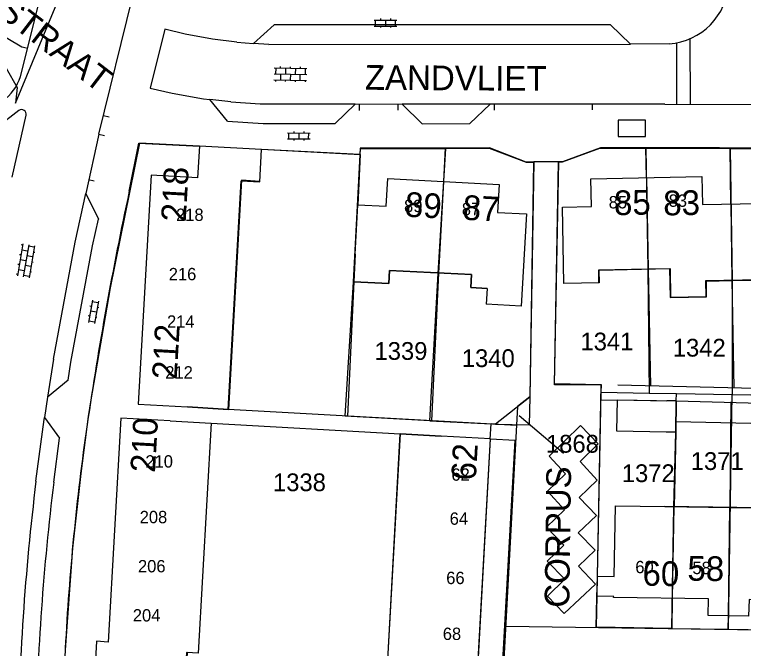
# Model space of a CAD drawing. Extents: x 148816 to 151297, y 399515 to 402500.
# Drawn here: x 150020.7 to 150094.5, y 400330.7 to 400394.8 of the extents above; entities that cross this region are included whole.
import ezdxf

# ---------------------------------------------------------------- set-up
doc = ezdxf.new("R2010")
doc.units = 0
for name, color, linetype in [('B01 Hoofdgebouw  [D] Norm', 7, 'Continuous'), ('B01 Hoofdgebouw  [T] Norm', 7, 'Continuous'), ('B01 hoofgebouw', 7, 'Continuous'), ('B02 Bijgebouw  [D] Norm', 7, 'Continuous'), ('B07 Tussenmuur  [T] Norm', 7, 'Continuous'), ('G01 perceelsgrens', 7, 'Continuous'), ('S02 Open verharding  Norm', 7, 'Continuous'), ('T01 Muur  [D] Gem', 7, 'Continuous'), ('T04 Haag heg  [D] Gem', 7, 'Continuous'), ('V00 Kant verharding algemeen  [D] Norm', 7, 'Continuous'), ('V00 Kant verharding algemeen  [T] Norm', 7, 'Continuous'), ('V00 Kant verharding algemeen secundair  [T] Gem', 7, 'Continuous'), ('Z01 perceelnummer', 7, 'Continuous'), ('Z02 huisnummer', 7, 'Continuous'), ('Z02 Huisnummer  [Tekst] Norm', 7, 'Continuous'), ('Z06 straatnaam', 7, 'Continuous')]:
    doc.layers.add(name, color=color, linetype=linetype)

msp = doc.modelspace()

# ---------------------------------------------------------------- linework, layer by layer
at = {"layer": 'B01 Hoofdgebouw  [D] Norm'}
for p, q in [((150055.034, 400367.789), (150055.17, 400370.58)), ((150058.623, 400368.917), (150058.56, 400367.619)), ((150066.923, 400368.514), (150058.623, 400368.917)), ((150079.814, 400368.979), (150087.022, 400369.121)), ((150079.814, 400368.98), (150079.84, 400367.68)), ((150087.08, 400366.202), (150087.022, 400369.121)), ((150066.859, 400367.206), (150066.923, 400368.514)), ((150058.56, 400367.619), (150055.034, 400367.789)), ((150096.777, 400367.997), (150090.628, 400367.874)), ((150090.628, 400367.874), (150090.66, 400366.274)), ((150068.509, 400367.125), (150066.859, 400367.206)), ((150068.509, 400367.125), (150068.43, 400365.52)), ((150090.66, 400366.274), (150087.08, 400366.202)), ((150058.124, 400323.521), (150059.713, 400352.392)), ((150059.714, 400352.393), (150063.86, 400352.16)), ((150098.549, 400344.882), (150086.49, 400345.043))]:
    msp.add_line(p, q, dxfattribs=at)
for points in [[(150038.18, 400355.11), (150042.305, 400354.867), (150043.633, 400378.017), (150045.5, 400377.91)], [(150036.44, 400353.7), (150040.585, 400353.464), (150039.271, 400330.185), (150038.159, 400330.248), (150037.524, 400318.98), (150033.31, 400319.22)], [(150087.605, 400353.621), (150087.619, 400352.555), (150086.65, 400352.57)]]:
    msp.add_lwpolyline(points, dxfattribs=at)
at = {"layer": 'B01 Hoofdgebouw  [T] Norm'}
for p, q in [((150039.39, 400381.53), (150039.2, 400378.33)), ((150045.68, 400381.18), (150039.39, 400381.53)), ((150045.5, 400377.91), (150045.68, 400381.18)), ((150034.52, 400378.58), (150033.19, 400355.39)), ((150039.2, 400378.33), (150034.52, 400378.58)), ((150079.01, 400378.23), (150090.26, 400378.45)), ((150090.26, 400378.45), (150090.32, 400375.62)), ((150058.31, 400375.43), (150058.47, 400378.24)), ((150058.47, 400378.24), (150069.72, 400377.64)), ((150079.07, 400375.4), (150079.01, 400378.23)), ((150069.72, 400377.64), (150069.57, 400374.82)), ((150055.17, 400370.58), (150055.41, 400375.57)), ((150055.41, 400375.57), (150058.31, 400375.43)), ((150090.32, 400375.62), (150096.05, 400375.7)), ((150069.57, 400374.82), (150072.49, 400374.66)), ((150076.13, 400375.36), (150079.07, 400375.4)), ((150076.28, 400367.61), (150076.13, 400375.36)), ((150072.49, 400374.66), (150071.96, 400365.32)), ((150079.84, 400367.68), (150076.28, 400367.61)), ((150071.96, 400365.32), (150068.43, 400365.52)), ((150081.65, 400352.65), (150081.7, 400355.82)), ((150081.7, 400355.82), (150087.66, 400355.72)), ((150033.19, 400355.39), (150038.18, 400355.11)), ((150031.45, 400353.98), (150030.17, 400331.31)), ((150036.44, 400353.7), (150031.45, 400353.98)), ((150086.65, 400352.57), (150081.65, 400352.65)), ((150068.85, 400351.89), (150063.86, 400352.16)), ((150067.26, 400322.99), (150068.85, 400351.89)), ((150081.36, 400337.94), (150081.49, 400345.11)), ((150081.49, 400345.11), (150086.49, 400345.04)), ((150079.65, 400335.94), (150079.7, 400337.98)), ((150079.7, 400337.98), (150081.36, 400337.94)), ((150081.33, 400335.91), (150079.65, 400335.94)), ((150081.32, 400335.81), (150081.33, 400335.91)), ((150090.93, 400335.67), (150081.32, 400335.81)), ((150090.89, 400333.99), (150090.93, 400335.67)), ((150094.98, 400333.94), (150090.89, 400333.99)), ((150028.99, 400331.38), (150028.32, 400319.5)), ((150030.17, 400331.31), (150028.99, 400331.38))]:
    msp.add_line(p, q, dxfattribs=at)
at = {"layer": 'B01 hoofgebouw'}
for points in [[(150079.84, 400367.68), (150076.28, 400367.61), (150076.13, 400375.36), (150079.07, 400375.4), (150079.01, 400378.23), (150090.26, 400378.45), (150090.32, 400375.62), (150096.05, 400375.7), (150096.01, 400378.53), (150107.26, 400378.71), (150107.3, 400375.88), (150113.5, 400376.52), (150112.96, 400379.3), (150124.02, 400381.42), (150124.55, 400378.65), (150130.52, 400380.29), (150129.57, 400382.93), (150140.13, 400386.77), (150141.1, 400384.1), (150146.77, 400386.7), (150145.36, 400389.16), (150155.11, 400394.77), (150156.52, 400392.33), (150161.61, 400395.91)], [(150045.5, 400377.91), (150045.68, 400381.18), (150039.39, 400381.53), (150039.2, 400378.33), (150034.52, 400378.58), (150033.19, 400355.39), (150038.18, 400355.11)], [(150045.5, 400377.96), (150043.64, 400378.07), (150042.33, 400354.85), (150038.18, 400355.11)], [(150055.17, 400370.58), (150055.41, 400375.57), (150058.31, 400375.43), (150058.47, 400378.24), (150069.72, 400377.64), (150069.57, 400374.82), (150072.49, 400374.66), (150071.96, 400365.32), (150068.43, 400365.52)], [(150125.39, 400370.77), (150125.19, 400372.17), (150120.24, 400371.23), (150115.33, 400370.29), (150115.53, 400368.84), (150111.2, 400368.4), (150106.82, 400368.06), (150106.8, 400369.4), (150101.77, 400369.32), (150096.78, 400369.24), (150096.8, 400367.93), (150093.31, 400367.87), (150090.67, 400367.83), (150090.69, 400366.23), (150087.12, 400366.17), (150087.07, 400369.09), (150084.79, 400369.05), (150079.77, 400368.97), (150079.79, 400367.679)], [(150055.17, 400370.58), (150055.034, 400367.789), (150058.56, 400367.619), (150058.623, 400368.917), (150066.923, 400368.514), (150066.859, 400367.206), (150068.509, 400367.125), (150068.43, 400365.52)], [(150086.65, 400352.57), (150081.65, 400352.65), (150081.7, 400355.82), (150086.7, 400355.74)], [(150087.66, 400355.72), (150086.7, 400355.74)], [(150087.66, 400355.72), (150087.6, 400352.52)], [(150036.44, 400353.7), (150031.45, 400353.98), (150030.17, 400331.31), (150028.99, 400331.38), (150028.32, 400319.5), (150033.31, 400319.22)], [(150040.57, 400353.46), (150039.26, 400330.19), (150038.07, 400330.26), (150037.43, 400318.98), (150033.31, 400319.22)], [(150036.44, 400353.7), (150040.57, 400353.46)], [(150063.86, 400352.16), (150059.722, 400352.407), (150058.088, 400323.523), (150056.206, 400323.63), (150056.025, 400320.437)], [(150057.34, 400320.43), (150062.33, 400320.08), (150062.55, 400323.25), (150067.26, 400322.99), (150068.85, 400351.89), (150063.86, 400352.16)], [(150087.6, 400352.52), (150086.65, 400352.57)], [(150086.49, 400345.04), (150093.13, 400344.92), (150098.52, 400344.88), (150098.55, 400346.38), (150098.6, 400346.38), (150104.54, 400346.29), (150110.23, 400346.2), (150115.91, 400346.11), (150121.63, 400346.01), (150127.54, 400345.92), (150127.43, 400338.73), (150129.1, 400338.71)], [(150129.09, 400338.66), (150129.08, 400336.63), (150117.82, 400336.76), (150117.8, 400335.1), (150113.67, 400335.14), (150113.72, 400336.82), (150106.43, 400336.94), (150106.39, 400335.27), (150102.3, 400335.31), (150102.34, 400336.99), (150098.99, 400337.05), (150098.98, 400335.53), (150095.02, 400335.6), (150094.98, 400333.94), (150090.89, 400333.99), (150090.93, 400335.67), (150081.32, 400335.81), (150081.33, 400335.91), (150079.65, 400335.94), (150079.7, 400337.98), (150081.36, 400337.94), (150081.49, 400345.11), (150086.49, 400345.04)]]:
    msp.add_lwpolyline(points, dxfattribs=at)
at = {"layer": 'B02 Bijgebouw  [D] Norm'}
msp.add_lwpolyline([(150087.66, 400355.72), (150108.322, 400355.175), (150119.124, 400357.817), (150119.623, 400355.777), (150108.821, 400353.135), (150087.605, 400353.621)], dxfattribs=at)
at = {"layer": 'B07 Tussenmuur  [T] Norm'}
for p, q in [((150064.095, 400377.94), (150063.6, 400368.652)), ((150084.635, 400378.34), (150084.816, 400369.078)), ((150093.185, 400375.66), (150093.293, 400367.948)), ((150087.271, 400335.723), (150087.44, 400345.03)), ((150092.935, 400333.965), (150093.069, 400344.955))]:
    msp.add_line(p, q, dxfattribs=at)
at = {"layer": 'G01 perceelsgrens'}
for points in [[(150013.82, 400394.03), (150019.82, 400389.41), (150020.96, 400387.47), (150020.77, 400385.89), (150027.07, 400401.136)], [(150055.67, 400380.65), (150045.679, 400381.17), (150039.389, 400381.52), (150033.32, 400381.81), (150030.36, 400367.16), (150028.36, 400355.63), (150028.14, 400354.14), (150027.39, 400348.37), (150026.56, 400340.83), (150025.8, 400330.51), (150025.25, 400319.66), (150028.3, 400319.47), (150037.43, 400318.98), (150047.62, 400318.4), (150049.26, 400318.78), (150056.32, 400319.32), (150056.22, 400320.39), (150062.35, 400320.06), (150062.34, 400319.78), (150069.6, 400320.33), (150071.34, 400351.7), (150068.83, 400351.84), (150068.92, 400353.39)], [(150062.7, 400353.7), (150054.16, 400354.18), (150054.99, 400367.79), (150055.406, 400375.479), (150055.67, 400380.65)], [(150055.67, 400380.65), (150055.69, 400381.29), (150064.33, 400381.3)], [(150062.7, 400353.7), (150063.57, 400368.62), (150064.33, 400381.3)], [(150064.33, 400381.3), (150068.73, 400381.31), (150072.48, 400379.91), (150073.21, 400379.89), (150072.82, 400356.12)], [(150080.07, 400356.6), (150080.08, 400357.34), (150075.34, 400357.36), (150075.74, 400379.89), (150076.14, 400379.92), (150079.93, 400381.33), (150084.59, 400381.32)], [(150084.59, 400381.32), (150084.79, 400369.05), (150084.93, 400356.51)], [(150084.59, 400381.32), (150093.1, 400381.3)], [(150093.1, 400381.3), (150097.12, 400381.29), (150101.58, 400381.34)], [(150093.1, 400381.3), (150093.31, 400367.87), (150093.31, 400356.37)], [(150087.21, 400332.68), (150079.56, 400332.8), (150079.63, 400335.83), (150079.67, 400337.97), (150080.07, 400356.6)], [(150080.07, 400356.6), (150084.93, 400356.51)], [(150084.93, 400356.51), (150087.68, 400356.47)], [(150087.21, 400332.68), (150087.41, 400345.01), (150087.6, 400352.52), (150087.66, 400355.72), (150087.68, 400356.47)], [(150087.68, 400356.47), (150093.31, 400356.37)], [(150092.93, 400332.6), (150093.31, 400356.37)], [(150093.31, 400356.37), (150099.01, 400356.29)], [(150072.82, 400356.12), (150069.37, 400353.38)], [(150072.82, 400356.12), (150072.774, 400353.304)], [(150062.7, 400353.7), (150068.92, 400353.39)], [(150069.37, 400353.38), (150068.92, 400353.39)], [(150069.37, 400353.38), (150072.774, 400353.304)], [(150087.21, 400332.68), (150092.93, 400332.6)], [(150092.93, 400332.6), (150098.93, 400332.51)]]:
    msp.add_lwpolyline(points, dxfattribs=at)
at = {"layer": 'S02 Open verharding  Norm'}
for p, q in [((150057.077, 400394.283), (150059.377, 400394.291)), ((150057.229, 400393.684), (150057.227, 400394.284)), ((150057.727, 400394.435), (150057.727, 400394.285)), ((150058.227, 400394.287), (150058.229, 400393.687)), ((150058.727, 400394.439), (150058.727, 400394.289)), ((150059.229, 400393.69), (150059.227, 400394.29)), ((150057.079, 400393.683), (150059.379, 400393.691)), ((150057.729, 400393.685), (150057.729, 400393.535)), ((150058.729, 400393.689), (150058.729, 400393.539)), ((150047.611, 400389.429), (150047.614, 400389.579)), ((150048.611, 400389.411), (150048.613, 400389.561)), ((150049.611, 400389.393), (150049.613, 400389.543)), ((150046.95, 400388.841), (150050.25, 400388.781)), ((150046.961, 400389.44), (150050.26, 400389.381)), ((150047.111, 400389.438), (150047.1, 400388.838)), ((150047.6, 400388.829), (150047.589, 400388.229)), ((150048.111, 400389.42), (150048.1, 400388.82)), ((150048.6, 400388.811), (150048.589, 400388.211)), ((150049.111, 400389.402), (150049.1, 400388.802)), ((150049.589, 400388.193), (150049.6, 400388.793)), ((150050.111, 400389.384), (150050.1, 400388.784)), ((150046.94, 400388.241), (150050.239, 400388.182)), ((150047.089, 400388.238), (150047.087, 400388.088)), ((150048.089, 400388.22), (150048.087, 400388.07)), ((150049.089, 400388.202), (150049.086, 400388.052)), ((150050.089, 400388.184), (150050.086, 400388.034)), ((150048.301, 400382.863), (150050.601, 400382.853)), ((150048.449, 400382.263), (150048.451, 400382.863)), ((150048.952, 400383.01), (150048.951, 400382.86)), ((150049.451, 400382.858), (150049.449, 400382.258)), ((150049.952, 400383.006), (150049.951, 400382.856)), ((150050.449, 400382.253), (150050.451, 400382.853)), ((150048.299, 400382.263), (150050.599, 400382.253)), ((150048.949, 400382.26), (150048.948, 400382.11)), ((150049.949, 400382.256), (150049.948, 400382.106)), ((150021.519, 400371.643), (150020.966, 400368.39)), ((150021.494, 400371.495), (150021.346, 400371.521)), ((150022.111, 400371.543), (150021.557, 400368.289)), ((150022.677, 400371.294), (150022.086, 400371.395)), ((150022.702, 400371.442), (150022.149, 400368.189)), ((150021.326, 400370.51), (150021.178, 400370.535)), ((150022.002, 400370.902), (150021.41, 400371.002)), ((150022.509, 400370.308), (150021.918, 400370.409)), ((150022.593, 400370.801), (150022.741, 400370.776)), ((150021.159, 400369.524), (150021.011, 400369.549)), ((150021.834, 400369.916), (150021.242, 400370.017)), ((150022.426, 400369.815), (150022.573, 400369.79)), ((150021.075, 400369.031), (150021.666, 400368.93)), ((150022.342, 400369.322), (150021.75, 400369.423)), ((150022.258, 400368.83), (150022.406, 400368.804)), ((150020.991, 400368.538), (150020.843, 400368.563)), ((150022.174, 400368.337), (150021.582, 400368.437)), ((150028.575, 400365.939), (150028.172, 400363.674)), ((150028.461, 400365.299), (150028.314, 400365.325)), ((150028.549, 400365.791), (150029.14, 400365.686)), ((150029.166, 400365.834), (150028.763, 400363.569)), ((150029.2, 400365.167), (150029.052, 400365.194)), ((150028.964, 400364.701), (150028.374, 400364.807)), ((150028.286, 400364.314), (150028.138, 400364.341)), ((150028.198, 400363.822), (150028.789, 400363.717)), ((150029.024, 400364.183), (150028.877, 400364.209))]:
    msp.add_line(p, q, dxfattribs=at)
at = {"layer": 'T01 Muur  [D] Gem'}
msp.add_line((150055.656, 400380.669), (150055.41, 400375.57), dxfattribs=at)
at = {"layer": 'T04 Haag heg  [D] Gem'}
for p, q in [((150064.276, 400381.343), (150064.095, 400377.94)), ((150084.635, 400378.34), (150084.575, 400381.36)), ((150093.185, 400375.66), (150093.106, 400381.347)), ((150084.816, 400369.078), (150085.048, 400357.265)), ((150063.6, 400368.652), (150062.88, 400353.723)), ((150055.034, 400367.789), (150054.377, 400354.175)), ((150093.293, 400367.948), (150093.469, 400357.035)), ((150093.183, 400355.648), (150093.069, 400344.955)), ((150087.619, 400352.555), (150087.439, 400345.002)), ((150087.229, 400332.677), (150087.271, 400335.723)), ((150092.916, 400332.598), (150092.935, 400333.965))]:
    msp.add_line(p, q, dxfattribs=at)
at = {"layer": 'V00 Kant verharding algemeen  [D] Norm'}
msp.add_lwpolyline([(150119.124, 400357.817), (150118.767, 400359.274), (150108.159, 400356.68), (150081.736, 400357.32)], dxfattribs=at)
at = {"layer": 'V00 Kant verharding algemeen  [T] Norm'}
for p, q in [((150029.2, 400382.75), (150048.137, 400459.144)), ((150035.88, 400393.38), (150034.4, 400387.38)), ((150037.95, 400392.86), (150035.88, 400393.38)), ((150040.7, 400392.37), (150037.95, 400392.86)), ((150043.18, 400392.06), (150040.7, 400392.37)), ((150043.18, 400392.06), (150044.859, 400391.935)), ((150086.94, 400391.87), (150083.013, 400391.865)), ((150034.4, 400387.38), (150036.64, 400386.9)), ((150036.64, 400386.9), (150039.81, 400386.33)), ((150039.81, 400386.33), (150040.445, 400386.259)), ((150042.246, 400384.07), (150040.445, 400386.261)), ((150055.153, 400385.794), (150059.897, 400385.79)), ((150059.486, 400385.773), (150059.489, 400385.173)), ((150086.5, 400385.77), (150068.828, 400385.784)), ((150079.134, 400385.787), (150079.136, 400385.187)), ((150086.5, 400385.77), (150097.54, 400385.72)), ((150055.153, 400385.759), (150053.134, 400383.81)), ((150055.568, 400385.751), (150055.571, 400385.151)), ((150069.211, 400385.757), (150069.213, 400385.157)), ((150020.427, 400378.373), (150021.871, 400384.671)), ((150029.677, 400384.626), (150030.259, 400384.48)), ((150042.246, 400384.07), (150045.855, 400383.815)), ((150045.855, 400383.815), (150053.134, 400383.809)), ((150029.2, 400382.75), (150027.89, 400376.716)), ((150029.213, 400382.732), (150029.798, 400382.598)), ((150032.29, 400376.95), (150033.27, 400381.84)), ((150033.27, 400381.84), (150039.39, 400381.53)), ((150068.74, 400381.36), (150055.67, 400381.31)), ((150072.47, 400379.91), (150068.74, 400381.36)), ((150080, 400381.36), (150076.14, 400379.92)), ((150092.02, 400381.36), (150080, 400381.36)), ((150097.17, 400381.3), (150092.02, 400381.36)), ((150055.64, 400380.67), (150045.68, 400381.18)), ((150055.67, 400381.31), (150055.64, 400380.67)), ((150073.24, 400379.92), (150072.47, 400379.91)), ((150073.24, 400379.92), (150072.85, 400356.13)), ((150075.76, 400379.93), (150073.24, 400379.92)), ((150075.34, 400357.45), (150075.76, 400379.93)), ((150076.14, 400379.92), (150075.76, 400379.93)), ((150028.168, 400378.161), (150028.753, 400378.027)), ((150027.89, 400376.716), (150029.173, 400374.145)), ((150028.582, 400371.424), (150029.173, 400374.145)), ((150026.385, 400359.643), (150028.582, 400371.424)), ((150026.108, 400357.831), (150026.385, 400359.643)), ((150026.108, 400357.831), (150024.024, 400356.112)), ((150080.07, 400357.35), (150075.34, 400357.45)), ((150079.7, 400337.98), (150080.07, 400357.35)), ((150080.065, 400357.338), (150080.065, 400357.338)), ((150024.024, 400356.112), (150023.709, 400354.055)), ((150072.85, 400356.13), (150071.59, 400355.15)), ((150080.044, 400355.839), (150081.7, 400355.815)), ((150087.669, 400355.728), (150087.669, 400355.728)), ((150071.487, 400353.245), (150042.305, 400354.867)), ((150071.59, 400355.15), (150069.59, 400318.12)), ((150023.709, 400354.055), (150025.24, 400351.936)), ((150040.585, 400353.464), (150059.713, 400352.392)), ((150024.652, 400347.498), (150025.24, 400351.936)), ((150079.58, 400332.84), (150079.65, 400335.94)), ((150070.39, 400332.91), (150126.66, 400332.13))]:
    msp.add_line(p, q, dxfattribs=at)
for points in [[(150021.294, 400388.587), (150025.548, 400405.578)], [(150021.882, 400391.438), (150021.411, 400391.558), (150018.378, 400393.345), (150016.343, 400389.316)], [(150083.013, 400391.865), (150080.987, 400393.795), (150046.958, 400393.794), (150044.859, 400391.935)], [(150059.897, 400385.79), (150061.927, 400383.775), (150066.763, 400383.817), (150068.828, 400385.784)], [(150021.125, 400385.147), (150016.559, 400381.617)]]:
    msp.add_lwpolyline(points, dxfattribs=at)
msp.add_lwpolyline([(150084.541, 400384.167), (150081.78, 400384.156), (150081.787, 400382.485), (150084.548, 400382.496)], close=True, dxfattribs=at)
for centre, radius, start, end in [((150086.445, 400398.386), 6.535, 274.34437, 356.87764), ((150016.613, 400390.09), 4.916, 305.32805, 342.19994), ((150021.39, 400384.739), 0.486, 351.92225, 122.99633), ((150380.246, 400301.957), 355.945, 167.83733, 171.69829), ((150276.208, 400317.615), 250.737, 171.80623, 177.01765), ((150273.489, 400316.845), 250.718, 172.97748, 178.86809)]:
    msp.add_arc(centre, radius, start, end, dxfattribs=at)
at = {"layer": 'V00 Kant verharding algemeen secundair  [T] Gem'}
for p, q in [((150046.41, 400391.82), (150044.859, 400391.935)), ((150046.41, 400391.82), (150083.013, 400391.865)), ((150087.671, 400391.967), (150087.68, 400385.765)), ((150089.038, 400392.388), (150089.048, 400385.758)), ((150042.57, 400386.02), (150040.445, 400386.259)), ((150042.57, 400386.02), (150045.54, 400385.81)), ((150045.54, 400385.81), (150047.02, 400385.8)), ((150047.02, 400385.8), (150055.153, 400385.794)), ((150059.486, 400385.773), (150059.489, 400385.173)), ((150068.828, 400385.784), (150059.897, 400385.791)), ((150079.134, 400385.787), (150079.136, 400385.187)), ((150055.568, 400385.751), (150055.571, 400385.151)), ((150069.211, 400385.757), (150069.213, 400385.157)), ((150029.677, 400384.626), (150030.259, 400384.48)), ((150029.213, 400382.732), (150029.798, 400382.598)), ((150028.168, 400378.161), (150028.753, 400378.027)), ((150026.82, 400371.79), (150027.89, 400376.716)), ((150024.61, 400359.94), (150026.82, 400371.79)), ((150024.61, 400359.94), (150024.024, 400356.112)), ((150023.675, 400353.83), (150023.709, 400354.055)), ((150022.85, 400347.6), (150023.675, 400353.83)), ((150079.468, 400337.179), (150077.759, 400338.988)), ((150076.324, 400334.209), (150079.468, 400337.179))]:
    msp.add_line(p, q, dxfattribs=at)
for points in [[(150079.736, 400351.367), (150077.972, 400353.224), (150074.802, 400350.114), (150076.443, 400348.327), (150074.615, 400346.581), (150076.361, 400344.71), (150074.511, 400342.946), (150076.265, 400341.101), (150074.581, 400339.501)], [(150079.736, 400351.367), (150077.919, 400349.578), (150079.663, 400347.705), (150077.817, 400345.947), (150079.587, 400344.11), (150077.744, 400342.361), (150079.46, 400340.595), (150077.759, 400338.988)], [(150074.581, 400339.501), (150076.365, 400337.68), (150074.613, 400335.966), (150076.324, 400334.209)]]:
    msp.add_lwpolyline(points, dxfattribs=at)
msp.add_arc((150273.489, 400316.845), 252.518, 173.00448, 179.25031, dxfattribs=at)
at = {"layer": 'Z01 perceelnummer'}
msp.add_lwpolyline([(150076.253, 400350.384), (150071.765, 400354.205)], dxfattribs=at)

# ---------------------------------------------------------------- texts
for s, p in [('1341', (150077.962, 400360.841)), ('1339', (150057.113, 400359.882)), ('1342', (150087.306, 400360.212)), ('1340', (150065.952, 400359.154)), ('1868', (150074.467, 400350.484)), ('1371', (150089.124, 400348.733)), ('1372', (150082.144, 400347.501)), ('1338', (150046.839, 400346.584))]:
    msp.add_text(s, height=1.8, dxfattribs=at).set_placement(p)
at = {"layer": 'Z02 huisnummer'}
for s, rotation, p in [('218', 86.73115, (150038.002, 400373.808)), ('85', 1.14576, (150081.378, 400374.526)), ('83', 0.97393, (150086.359, 400374.504)), ('89', 356.90594, (150060.136, 400374.396)), ('87', 356.90594, (150065.986, 400374.084)), ('212', 86.73115, (150037.087, 400357.848)), ('210', 86.73115, (150034.891, 400348.419)), ('62', 86.84561, (150067.364, 400347.632)), ('60', 359.19791, (150084.223, 400337.017)), ('58', 359.19791, (150088.771, 400337.525))]:
    msp.add_text(s, height=2.5, rotation=rotation, dxfattribs=at).set_placement(p)
at = {"layer": 'Z02 Huisnummer  [Tekst] Norm'}
for s, p in [('85', (150080.819, 400375.22)), ('83', (150086.888, 400375.383)), ('89', (150060.105, 400374.85)), ('87', (150065.95, 400374.535)), ('218', (150037.027, 400373.952)), ('216', (150036.288, 400367.944)), ('214', (150036.113, 400363.138)), ('212', (150035.938, 400357.992)), ('210', (150033.923, 400348.975)), ('62', (150064.896, 400347.645)), ('208', (150033.347, 400343.34)), ('64', (150064.721, 400343.184)), ('206', (150033.173, 400338.364)), ('60', (150083.51, 400338.277)), ('58', (150089.292, 400338.185)), ('66', (150064.373, 400337.178)), ('204', (150032.651, 400333.388)), ('68', (150064.025, 400331.516))]:
    msp.add_text(s, height=1.25, dxfattribs=at).set_placement(p)
at = {"layer": 'Z06 straatnaam'}
for s, rotation, p in [('H. V. HAEFTENSTRAAT', 322.47683, (149999.789, 400409.472)), ('ZANDVLIET', 359.65623, (150056.131, 400387.235)), ('CORPUS', 89.2552, (150076.826, 400334.773))]:
    msp.add_text(s, height=2.5, rotation=rotation, dxfattribs=at).set_placement(p)

doc.saveas('drawing.dxf')
